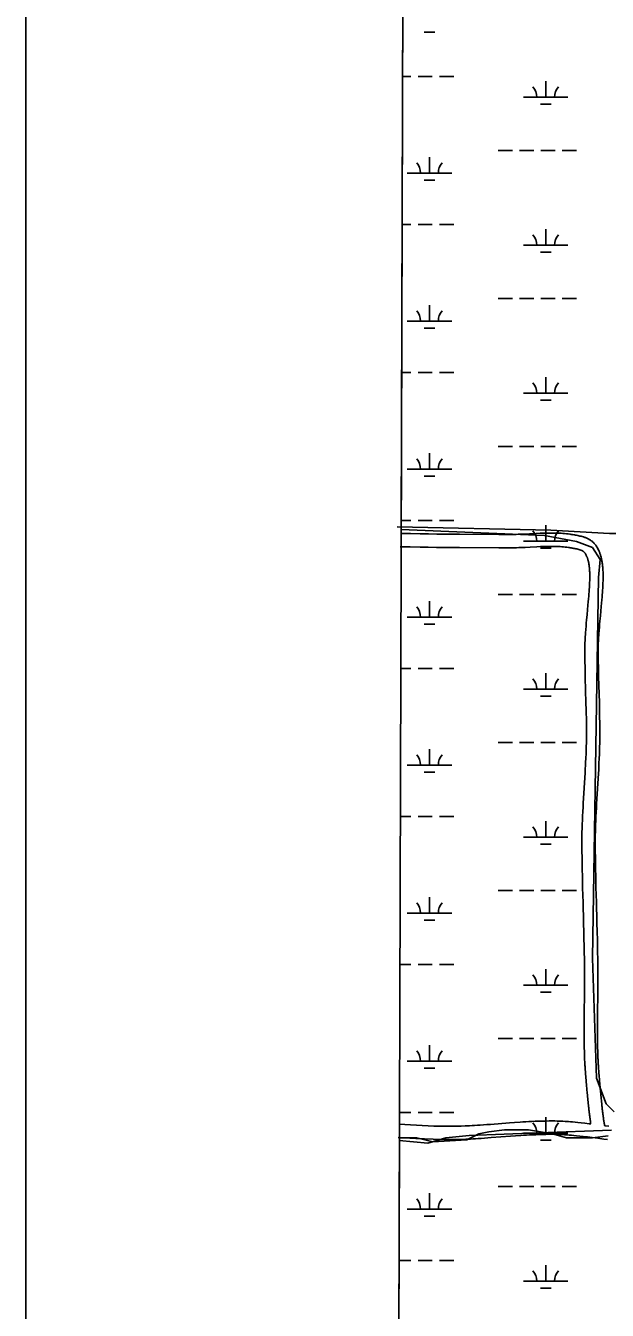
# Model space of a CAD drawing. Extents: x 3177185 to 3215018, y 812988 to 838321.
# Drawn here: x 3180518 to 3181825, y 820269 to 823157 of the extents above; entities that cross this region are included whole.
import ezdxf

# ---------------------------------------------------------------- set-up
doc = ezdxf.new("R2010")
doc.units = 0
for name, color, linetype in [('V-ANNO-SYMB', 7, 'Continuous'), ('V-GRID-FRAM', 7, 'Continuous'), ('V-ROAD-CNTR', 7, 'Continuous'), ('V-SITE-VEGE', 7, 'Continuous'), ('V-TOPO-SHOR', 7, 'Continuous'), ('V-WETL-SWMP', 7, 'Continuous')]:
    doc.layers.add(name, color=color, linetype=linetype)

msp = doc.modelspace()

# ---------------------------------------------------------------- linework, layer by layer
at = {"layer": 'V-ANNO-SYMB'}
msp.add_lwpolyline([(3180518.1, 814196), (3213601.3, 814196), (3213601.3, 837112.6), (3180518.1, 837112.6), (3180518.1, 814196)], dxfattribs=at)
at = {"layer": 'V-GRID-FRAM'}
msp.add_lwpolyline([(3181402.4, 836586.1), (3212801.6, 836513), (3212767.2, 818326.1), (3181352.2, 818399.3), (3181402.4, 836586.1)], dxfattribs=at)
at = {"layer": 'V-ROAD-CNTR'}
for points in [[(3181749, 822012.6), (3181746.7, 822012.9), (3181744.4, 822013.3), (3181742.1, 822013.6), (3181737.8, 822014.2), (3181733.5, 822014.7), (3181729.3, 822015.1), (3181725.3, 822015.4), (3181721.5, 822015.7), (3181717.8, 822015.9), (3181714.2, 822016), (3181710.7, 822016.1), (3181707.3, 822016.2), (3181704.1, 822016.3), (3181700.9, 822016.3), (3181694.8, 822016.3), (3181689.2, 822016.2), (3181683.9, 822016.1), (3181678.9, 822015.9), (3181674.3, 822015.7), (3181665.7, 822015.3), (3181650.8, 822014.5), (3181639.7, 822014), (3181631.4, 822013.6), (3181625.3, 822013.4), (3181620.7, 822013.3), (3181617.3, 822013.2), (3181612.1, 822013.2), (3181607, 822013.2), (3181581.7, 822013.3), (3181493.2, 822013.6), (3181471.2, 822013.7), (3181454.6, 822013.9), (3181442.2, 822014), (3181423.6, 822014.3), (3181414.3, 822014.4), (3181405, 822014.6), (3181382.7, 822015.1), (3181360.4, 822015.5)], [(3181805.4, 821773.1), (3181805.6, 821777.5), (3181805.8, 821781.7), (3181806.1, 821785.8), (3181806.3, 821789.8), (3181806.9, 821797.5), (3181807.5, 821804.7), (3181808.1, 821811.5), (3181808.6, 821817.9), (3181809.8, 821829.9), (3181811.8, 821851.1), (3181812.6, 821859), (3181813.2, 821866.1), (3181813.7, 821872.2), (3181814.1, 821877.6), (3181814.5, 821882.3), (3181814.8, 821886.5), (3181815.2, 821893.7), (3181815.5, 821899.2), (3181815.6, 821903.3), (3181815.8, 821909.5), (3181816, 821915.6), (3181816, 821918.4), (3181816, 821921.1), (3181816, 821923.9), (3181815.9, 821926.6), (3181815.8, 821929.2), (3181815.7, 821931.9), (3181815.5, 821934.4), (3181815.4, 821936.9), (3181815.2, 821939.4), (3181814.9, 821941.8), (3181814.7, 821944.2), (3181814.4, 821946.4), (3181814.1, 821948.6), (3181813.7, 821950.8), (3181813.4, 821952.9), (3181813, 821954.9), (3181812.6, 821956.9), (3181812.2, 821958.8), (3181811.8, 821960.6), (3181811.3, 821962.4), (3181810.9, 821964.1), (3181810.4, 821965.7), (3181809.9, 821967.3), (3181809.4, 821968.9), (3181808.9, 821970.4), (3181808.4, 821971.8), (3181807.9, 821973.2), (3181807.3, 821974.5), (3181806.8, 821975.8), (3181806.2, 821977.1), (3181805.1, 821979.4), (3181804, 821981.6), (3181802.8, 821983.6), (3181801.7, 821985.5), (3181800.5, 821987.2), (3181799.4, 821988.8), (3181798.3, 821990.3), (3181797.2, 821991.6), (3181796.1, 821992.9), (3181795.1, 821994), (3181794.1, 821995), (3181793.1, 821996), (3181792.1, 821996.8), (3181791.1, 821997.7), (3181789.4, 821999.1), (3181787.8, 822000.3), (3181786.3, 822001.3), (3181785, 822002.1), (3181783.8, 822002.8), (3181782.6, 822003.4), (3181780.8, 822004.3), (3181779.3, 822004.9), (3181778.1, 822005.4), (3181776.4, 822006.1), (3181774.7, 822006.6), (3181771.9, 822007.4), (3181769.2, 822008.2), (3181766.5, 822008.9), (3181763.9, 822009.5), (3181761.3, 822010.1), (3181758.8, 822010.7), (3181756.3, 822011.2), (3181753.8, 822011.7), (3181751.4, 822012.1), (3181749.1, 822012.5)], [(3181744.1, 821983), (3181742, 821983.3), (3181740, 821983.6), (3181738.1, 821983.9), (3181734.1, 821984.4), (3181730.4, 821984.8), (3181726.7, 821985.2), (3181723.1, 821985.5), (3181719.6, 821985.7), (3181716.3, 821985.9), (3181713, 821986.1), (3181709.8, 821986.2), (3181706.7, 821986.2), (3181703.7, 821986.3), (3181700.8, 821986.3), (3181695.1, 821986.3), (3181689.8, 821986.2), (3181684.8, 821986.1), (3181680, 821985.9), (3181675.6, 821985.7), (3181667.2, 821985.4), (3181652.3, 821984.6), (3181641.1, 821984), (3181632.6, 821983.6), (3181626.2, 821983.4), (3181621.4, 821983.3), (3181617.7, 821983.2), (3181612.3, 821983.2), (3181606.9, 821983.2), (3181581.6, 821983.3), (3181493.1, 821983.6), (3181470.9, 821983.7), (3181454.3, 821983.9), (3181441.8, 821984), (3181423.1, 821984.3), (3181413.8, 821984.4), (3181404.4, 821984.6), (3181382.1, 821985.1), (3181359.7, 821985.6)], [(3181775.4, 821774.6), (3181775.6, 821779), (3181775.9, 821783.4), (3181776.1, 821787.7), (3181776.4, 821791.8), (3181777, 821799.8), (3181777.6, 821807.2), (3181778.2, 821814.2), (3181778.8, 821820.7), (3181779.9, 821832.8), (3181782, 821853.9), (3181782.7, 821861.8), (3181783.3, 821868.6), (3181783.8, 821874.6), (3181784.2, 821879.8), (3181784.6, 821884.4), (3181784.8, 821888.4), (3181785.2, 821895.3), (3181785.5, 821900.6), (3181785.7, 821904.4), (3181785.8, 821910.3), (3181786, 821916.1), (3181786, 821918.6), (3181786, 821921), (3181786, 821923.4), (3181785.9, 821925.7), (3181785.8, 821928), (3181785.7, 821930.3), (3181785.6, 821932.5), (3181785.5, 821934.6), (3181785.3, 821936.7), (3181785.1, 821938.7), (3181784.9, 821940.6), (3181784.6, 821942.5), (3181784.4, 821944.3), (3181784.1, 821946), (3181783.9, 821947.6), (3181783.6, 821949.2), (3181783.3, 821950.7), (3181782.9, 821952.1), (3181782.6, 821953.5), (3181782.3, 821954.8), (3181782, 821956), (3181781.6, 821957.2), (3181781.3, 821958.3), (3181780.9, 821959.4), (3181780.6, 821960.4), (3181780.3, 821961.3), (3181779.9, 821962.2), (3181779.6, 821963.1), (3181779.2, 821963.9), (3181778.9, 821964.6), (3181778.2, 821966.1), (3181777.6, 821967.3), (3181777, 821968.4), (3181776.4, 821969.4), (3181775.8, 821970.3), (3181775.3, 821971), (3181774.7, 821971.7), (3181774.2, 821972.3), (3181773.8, 821972.8), (3181773.4, 821973.3), (3181772.9, 821973.7), (3181772.5, 821974.1), (3181772.2, 821974.4), (3181771.9, 821974.7), (3181771.2, 821975.3), (3181770.6, 821975.7), (3181770.1, 821976), (3181769.6, 821976.3), (3181769.2, 821976.6), (3181768.9, 821976.7), (3181768.2, 821977.1), (3181767.6, 821977.3), (3181767.3, 821977.4), (3181766.7, 821977.7), (3181765.9, 821977.9), (3181763.7, 821978.6), (3181761.4, 821979.2), (3181759.1, 821979.8), (3181756.9, 821980.4), (3181754.6, 821980.9), (3181752.5, 821981.4), (3181750.3, 821981.8), (3181748.2, 821982.2), (3181746.1, 821982.6), (3181744, 821983)], [(3181775.7, 820812.1), (3181775.5, 820814.8), (3181775.3, 820817.2), (3181775.2, 820819.4), (3181775.1, 820821.5), (3181775, 820823.4), (3181774.9, 820825.2), (3181774.8, 820826.9), (3181774.7, 820828.4), (3181774.5, 820831.2), (3181774.4, 820833.6), (3181774.3, 820835.6), (3181774.2, 820837.4), (3181774.2, 820838.9), (3181774.1, 820840.2), (3181774, 820842.4), (3181774, 820844), (3181774, 820845.2), (3181773.9, 820846.9), (3181773.9, 820848.6), (3181773.7, 820861.7), (3181773.6, 820874.1), (3181773.5, 820885.7), (3181773.5, 820896.5), (3181773.5, 820906.7), (3181773.6, 820925.7), (3181774, 820992.1), (3181774.1, 821008.6), (3181774.1, 821021.1), (3181774.1, 821030.3), (3181774, 821044.3), (3181773.8, 821058.2), (3181773.6, 821074.3), (3181773.3, 821089.5), (3181773, 821103.6), (3181772.7, 821116.9), (3181772, 821141.9), (3181770.8, 821185.7), (3181769.9, 821218.5), (3181769.4, 821243.2), (3181769, 821261.7), (3181768.7, 821275.6), (3181768.6, 821286), (3181768.4, 821301.6), (3181768.3, 821317.3), (3181768.3, 821324.5), (3181768.3, 821331.5), (3181768.4, 821338.3), (3181768.5, 821344.8), (3181768.7, 821351.2), (3181768.9, 821357.3), (3181769.1, 821363.2), (3181769.3, 821369), (3181769.8, 821380.1), (3181770.3, 821390.5), (3181770.8, 821400.3), (3181771.3, 821409.4), (3181775.5, 821477.5), (3181776, 821486), (3181776.4, 821493.4), (3181776.7, 821499.9), (3181777.2, 821511.2), (3181777.6, 821519.7), (3181777.8, 821526), (3181778.1, 821535.5), (3181778.3, 821545.1), (3181778.4, 821551.4), (3181778.4, 821557.5), (3181778.5, 821563.4), (3181778.5, 821569.2), (3181778.5, 821580.3), (3181778.4, 821590.8), (3181778.3, 821600.7), (3181778.1, 821609.9), (3181777.9, 821618.5), (3181777.5, 821634.8), (3181775.9, 821691.9), (3181775.6, 821706.2), (3181775.4, 821717), (3181775.2, 821725), (3181775, 821737.1), (3181774.9, 821749.3), (3181774.9, 821754.7), (3181775, 821759.9), (3181775.1, 821764.9), (3181775.2, 821769.8), (3181775.4, 821774.4)], [(3181805.6, 820814.2), (3181805.4, 820816.8), (3181805.3, 820819.1), (3181805.1, 820821.3), (3181805, 820823.4), (3181804.9, 820825.2), (3181804.8, 820827), (3181804.7, 820828.5), (3181804.6, 820830), (3181804.5, 820832.7), (3181804.4, 820835), (3181804.3, 820837), (3181804.2, 820838.7), (3181804.2, 820840.1), (3181804.1, 820841.3), (3181804, 820843.4), (3181804, 820844.9), (3181803.9, 820846), (3181803.9, 820847.6), (3181803.9, 820849.1), (3181803.7, 820862.1), (3181803.6, 820874.3), (3181803.5, 820885.8), (3181803.5, 820896.5), (3181803.5, 820906.6), (3181803.6, 820925.5), (3181804, 820991.9), (3181804.1, 821008.6), (3181804.1, 821021.1), (3181804.1, 821030.5), (3181804, 821044.5), (3181803.8, 821058.6), (3181803.6, 821074.8), (3181803.3, 821090.1), (3181803, 821104.3), (3181802.7, 821117.7), (3181802, 821142.7), (3181800.8, 821186.5), (3181799.9, 821219.3), (3181799.3, 821243.9), (3181799, 821262.3), (3181798.7, 821276.1), (3181798.6, 821286.4), (3181798.4, 821301.9), (3181798.3, 821317.4), (3181798.3, 821324.4), (3181798.3, 821331.2), (3181798.4, 821337.8), (3181798.5, 821344.2), (3181798.7, 821350.3), (3181798.9, 821356.3), (3181799.1, 821362.2), (3181799.3, 821367.8), (3181799.7, 821378.7), (3181800.2, 821389), (3181800.8, 821398.6), (3181801.3, 821407.6), (3181805.5, 821475.8), (3181806, 821484.3), (3181806.4, 821491.8), (3181806.7, 821498.4), (3181807.2, 821509.9), (3181807.6, 821518.5), (3181807.8, 821525), (3181808.1, 821534.8), (3181808.3, 821544.5), (3181808.4, 821551), (3181808.4, 821557.2), (3181808.5, 821563.3), (3181808.5, 821569.2), (3181808.5, 821580.5), (3181808.4, 821591.1), (3181808.2, 821601.1), (3181808.1, 821610.4), (3181807.9, 821619.2), (3181807.5, 821635.6), (3181805.9, 821692.7), (3181805.6, 821706.9), (3181805.4, 821717.6), (3181805.2, 821725.5), (3181805, 821737.5), (3181804.9, 821749.4), (3181804.9, 821754.5), (3181805, 821759.4), (3181805.1, 821764.1), (3181805.2, 821768.7), (3181805.4, 821773.3)], [(3181788.3, 820688.1), (3181788, 820689.7), (3181787.8, 820691.3), (3181787.5, 820693), (3181787.3, 820694.8), (3181787, 820696.5), (3181786.8, 820698.3), (3181786.6, 820700.1), (3181786.3, 820702), (3181786.1, 820703.8), (3181785.8, 820705.7), (3181785.6, 820707.6), (3181785.4, 820709.5), (3181785.1, 820711.4), (3181784.9, 820713.3), (3181784.7, 820715.3), (3181784.4, 820717.2), (3181784.2, 820719.1), (3181784, 820721), (3181783.8, 820722.9), (3181783.6, 820724.8), (3181783.4, 820726.8), (3181783, 820730.5), (3181782.6, 820734.3), (3181782.2, 820738), (3181781.8, 820741.6), (3181781.4, 820745.2), (3181781.1, 820748.7), (3181780.7, 820752.1), (3181780.1, 820758.7), (3181779.5, 820765), (3181778.5, 820776.8), (3181778, 820782), (3181777.6, 820786.8), (3181777.2, 820791.3), (3181776.9, 820795.5), (3181776.6, 820799.3), (3181776.3, 820802.9), (3181776.1, 820806.2), (3181775.9, 820809.3), (3181775.7, 820812.1)], [(3181819.6, 820684.1), (3181819.2, 820685.6), (3181819.2, 820685.9), (3181819.1, 820686.2), (3181819, 820686.6), (3181818.9, 820687), (3181818.8, 820687.5), (3181818.8, 820688), (3181818.7, 820688.5), (3181818.6, 820689), (3181818.4, 820689.6), (3181818.3, 820690.2), (3181818.2, 820690.8), (3181818.1, 820691.5), (3181818, 820692.1), (3181817.9, 820692.8), (3181817.8, 820693.6), (3181817.7, 820694.3), (3181817.5, 820695.8), (3181817.2, 820697.3), (3181817, 820699), (3181816.8, 820700.6), (3181816.5, 820702.3), (3181816.3, 820704.1), (3181816.1, 820705.8), (3181815.8, 820707.6), (3181815.6, 820709.4), (3181815.4, 820711.3), (3181815.1, 820713.1), (3181814.9, 820715), (3181814.7, 820716.9), (3181814.5, 820718.8), (3181814.2, 820720.6), (3181814, 820722.5), (3181813.8, 820724.4), (3181813.6, 820726.3), (3181813.4, 820728.2), (3181813.2, 820730), (3181812.8, 820733.8), (3181812.4, 820737.5), (3181812, 820741.1), (3181811.6, 820744.7), (3181811.3, 820748.2), (3181810.9, 820751.6), (3181810.6, 820755), (3181810, 820761.5), (3181809.4, 820767.7), (3181808.3, 820779.4), (3181807.9, 820784.5), (3181807.5, 820789.3), (3181807.1, 820793.7), (3181806.8, 820797.8), (3181806.5, 820801.6), (3181806.3, 820805.1), (3181806, 820808.4), (3181805.8, 820811.4), (3181805.6, 820814.2)], [(3181784.5, 820688.6), (3181775, 820689.7), (3181766.7, 820690.7), (3181759.4, 820691.5), (3181753, 820692.1), (3181747.3, 820692.6), (3181742.4, 820693), (3181738.1, 820693.4), (3181734.3, 820693.6), (3181730.9, 820693.8), (3181725.1, 820694.2), (3181720.7, 820694.4), (3181717.4, 820694.5), (3181712.4, 820694.6), (3181707.5, 820694.7), (3181703.1, 820694.7), (3181698.9, 820694.7), (3181694.6, 820694.7), (3181686.4, 820694.6), (3181678.4, 820694.4), (3181670.7, 820694.2), (3181663.2, 820693.9), (3181655.9, 820693.6), (3181648.9, 820693.2), (3181642.1, 820692.9), (3181635.6, 820692.5), (3181629.2, 820692.1), (3181616.9, 820691.2), (3181605.4, 820690.4), (3181562.5, 820687.1), (3181554.5, 820686.5), (3181547, 820686), (3181539.9, 820685.5), (3181533.4, 820685.1), (3181527.2, 820684.7), (3181521.4, 820684.4), (3181516, 820684.1), (3181511, 820683.8), (3181506.2, 820683.6), (3181497.3, 820683.3), (3181489.6, 820683), (3181482.8, 820682.9), (3181476.9, 820682.8), (3181471.7, 820682.7), (3181467.2, 820682.7), (3181463.2, 820682.7), (3181456.3, 820682.8), (3181451.1, 820682.9), (3181447.2, 820683), (3181441.4, 820683.2), (3181435.5, 820683.4), (3181396.3, 820685.3), (3181357.1, 820687.2)], [(3181788.3, 820688.1), (3181784.6, 820688.6)], [(3181829, 820683), (3181821.6, 820683.9), (3181819.6, 820684.1)], [(3181780.9, 820658.8), (3181771.5, 820659.9), (3181763.4, 820660.9), (3181756.3, 820661.6), (3181750.1, 820662.2), (3181744.7, 820662.7), (3181740, 820663.1), (3181735.9, 820663.4), (3181732.3, 820663.7), (3181729.2, 820663.9), (3181723.6, 820664.2), (3181719.5, 820664.4), (3181716.4, 820664.5), (3181711.8, 820664.6), (3181707.2, 820664.7), (3181703, 820664.7), (3181698.9, 820664.7), (3181694.9, 820664.7), (3181686.9, 820664.6), (3181679.2, 820664.4), (3181671.7, 820664.2), (3181664.4, 820663.9), (3181657.3, 820663.6), (3181650.5, 820663.3), (3181643.8, 820662.9), (3181637.4, 820662.5), (3181631.2, 820662.1), (3181619, 820661.3), (3181607.6, 820660.5), (3181564.7, 820657.2), (3181556.6, 820656.6), (3181549.1, 820656.1), (3181541.9, 820655.6), (3181535.3, 820655.1), (3181529, 820654.8), (3181523.1, 820654.4), (3181517.6, 820654.1), (3181512.4, 820653.9), (3181507.5, 820653.6), (3181498.4, 820653.3), (3181490.4, 820653), (3181483.4, 820652.9), (3181477.3, 820652.8), (3181471.9, 820652.7), (3181467.2, 820652.7), (3181463, 820652.7), (3181455.8, 820652.8), (3181450.4, 820652.9), (3181446.3, 820653), (3181440.2, 820653.2), (3181434.2, 820653.5), (3181394.9, 820655.4), (3181355.6, 820657.3)], [(3181825.5, 820653.2), (3181817.9, 820654.1), (3181803.8, 820655.9), (3181791.6, 820657.5), (3181780.8, 820658.8)]]:
    msp.add_lwpolyline(points, dxfattribs=at)
at = {"layer": 'V-SITE-VEGE'}
for p, q in [((3181362.2, 822024.4), (3181380.6, 828682.7)), ((3181684.3, 822010.8), (3181362.2, 822024.4)), ((3181756, 821997.4), (3181684.3, 822010.8)), ((3181791.8, 821983.9), (3181756, 821997.4)), ((3181809.7, 821957), (3181791.8, 821983.9)), ((3181805.3, 821916.7), (3181809.7, 821957)), ((3181791.8, 821060.3), (3181805.3, 821916.7)), ((3181800.8, 820791.2), (3181791.8, 821060.3)), ((3181823.2, 820733), (3181800.8, 820791.2)), ((3181841.1, 820715), (3181823.2, 820733)), ((3181353.8, 818982.6), (3181358.4, 820657.1)), ((3181358.4, 820657.1), (3181361.7, 820656.7)), ((3181361.7, 820656.7), (3181397.5, 820656.7)), ((3181397.5, 820656.7), (3181433.4, 820647.8)), ((3181433.4, 820647.8), (3181509.5, 820652.3)), ((3181509.5, 820652.3), (3181536.4, 820665.7)), ((3181536.4, 820665.7), (3181558.8, 820670.2)), ((3181558.8, 820670.2), (3181594.7, 820674.7)), ((3181594.7, 820674.7), (3181648.4, 820674.7)), ((3181648.4, 820674.7), (3181702.2, 820665.7)), ((3181702.2, 820665.7), (3181733.6, 820656.7)), ((3181733.6, 820656.7), (3181791.8, 820656.7)), ((3181791.8, 820656.7), (3181827.7, 820661.2))]:
    msp.add_line(p, q, dxfattribs=at)
at = {"layer": 'V-TOPO-SHOR'}
for points in [[(3182789.5, 821290.9), (3182813.5, 821369.7), (3182776.8, 821413.8), (3182725.5, 821479.8), (3182637.4, 821538.5), (3182608.1, 821589.9), (3182571.4, 821633.9), (3182542, 821677.9), (3182498, 821722), (3182476, 821758.6), (3182454, 821810), (3182424.6, 821883.4), (3182409.9, 821920.1), (3182380.6, 821971.4), (3182255.9, 822022.8), (3182043.1, 822000.8), (3181991.7, 822008.1), (3181903.6, 822015.5), (3181830.3, 822015.5), (3181698.2, 822022.8), (3181353.3, 822030.1)], [(3181835.1, 820674), (3181672.1, 820668.1), (3181515, 820662.3), (3181462.6, 820656.5), (3181421.9, 820644.9), (3181357.9, 820650.7)]]:
    msp.add_lwpolyline(points, dxfattribs=at)
at = {"layer": 'V-WETL-SWMP'}
for p, q in [((3181356.6, 820021.1), (3181367.7, 824021.8)), ((3181413.6, 823142.4), (3181437.6, 823142.4)), ((3181365, 823042.4), (3181384.1, 823042.4)), ((3181400.1, 823042.4), (3181432.1, 823042.4)), ((3181448.1, 823042.4), (3181480.1, 823042.4)), ((3181687, 822996), (3181687, 823032)), ((3181637, 822996), (3181737, 822996)), ((3181675, 822980.6), (3181699, 822980.6)), ((3181580.1, 822875.9), (3181612.1, 822875.9)), ((3181628.1, 822875.9), (3181660.1, 822875.9)), ((3181676.1, 822875.9), (3181708.1, 822875.9)), ((3181724.1, 822875.9), (3181756.1, 822875.9)), ((3181425.6, 822825.2), (3181425.6, 822861.2)), ((3181375.6, 822825.2), (3181475.6, 822825.2)), ((3181413.6, 822809.8), (3181437.6, 822809.8)), ((3181364.1, 822709.8), (3181384.1, 822709.8)), ((3181400.1, 822709.8), (3181432.1, 822709.8)), ((3181448.1, 822709.8), (3181480.1, 822709.8)), ((3181687, 822663.3), (3181687, 822699.3)), ((3181637, 822663.3), (3181737, 822663.3)), ((3181675, 822647.9), (3181699, 822647.9)), ((3181580.1, 822543.3), (3181612.1, 822543.3)), ((3181628.1, 822543.3), (3181660.1, 822543.3)), ((3181676.1, 822543.3), (3181708.1, 822543.3)), ((3181724.1, 822543.3), (3181756.1, 822543.3)), ((3181425.6, 822492.5), (3181425.6, 822528.5)), ((3181375.6, 822492.5), (3181475.6, 822492.5)), ((3181413.6, 822477.1), (3181437.6, 822477.1)), ((3181363.2, 822377.1), (3181384.1, 822377.1)), ((3181400.1, 822377.1), (3181432.1, 822377.1)), ((3181448.1, 822377.1), (3181480.1, 822377.1)), ((3181687, 822330.6), (3181687, 822366.6)), ((3181637, 822330.6), (3181737, 822330.6)), ((3181675, 822315.2), (3181699, 822315.2)), ((3181425.6, 822159.8), (3181425.6, 822195.8)), ((3181580.1, 822210.6), (3181612.1, 822210.6)), ((3181628.1, 822210.6), (3181660.1, 822210.6)), ((3181676.1, 822210.6), (3181708.1, 822210.6)), ((3181724.1, 822210.6), (3181756.1, 822210.6)), ((3181375.6, 822159.8), (3181475.6, 822159.8)), ((3181413.6, 822144.4), (3181437.6, 822144.4)), ((3181362.2, 822044.4), (3181384.1, 822044.4)), ((3181400.1, 822044.4), (3181432.1, 822044.4)), ((3181448.1, 822044.4), (3181480.1, 822044.4)), ((3181687, 821998), (3181687, 822034)), ((3181637, 821998), (3181737, 821998)), ((3181675, 821982.5), (3181699, 821982.5)), ((3181580.1, 821877.9), (3181612.1, 821877.9)), ((3181628.1, 821877.9), (3181660.1, 821877.9)), ((3181676.1, 821877.9), (3181708.1, 821877.9)), ((3181724.1, 821877.9), (3181756.1, 821877.9)), ((3181425.6, 821827.2), (3181425.6, 821863.2)), ((3181375.6, 821827.2), (3181475.6, 821827.2)), ((3181413.6, 821811.7), (3181437.6, 821811.7)), ((3181361.3, 821711.7), (3181384.1, 821711.7)), ((3181400.1, 821711.7), (3181432.1, 821711.7)), ((3181448.1, 821711.7), (3181480.1, 821711.7)), ((3181687, 821665.3), (3181687, 821701.3)), ((3181637, 821665.3), (3181737, 821665.3)), ((3181675, 821649.9), (3181699, 821649.9)), ((3181425.6, 821494.5), (3181425.6, 821530.5)), ((3181580.1, 821545.2), (3181612.1, 821545.2)), ((3181628.1, 821545.2), (3181660.1, 821545.2)), ((3181676.1, 821545.2), (3181708.1, 821545.2)), ((3181724.1, 821545.2), (3181756.1, 821545.2)), ((3181375.6, 821494.5), (3181475.6, 821494.5)), ((3181413.6, 821479.1), (3181437.6, 821479.1)), ((3181360.4, 821379.1), (3181384.1, 821379.1)), ((3181400.1, 821379.1), (3181432.1, 821379.1)), ((3181448.1, 821379.1), (3181480.1, 821379.1)), ((3181687, 821332.6), (3181687, 821368.6)), ((3181637, 821332.6), (3181737, 821332.6)), ((3181675, 821317.2), (3181699, 821317.2)), ((3181580.1, 821212.6), (3181612.1, 821212.6)), ((3181628.1, 821212.6), (3181660.1, 821212.6)), ((3181676.1, 821212.6), (3181708.1, 821212.6)), ((3181724.1, 821212.6), (3181756.1, 821212.6)), ((3181425.6, 821161.8), (3181425.6, 821197.8)), ((3181375.6, 821161.8), (3181475.6, 821161.8)), ((3181413.6, 821146.4), (3181437.6, 821146.4)), ((3181359.5, 821046.4), (3181384.1, 821046.4)), ((3181400.1, 821046.4), (3181432.1, 821046.4)), ((3181448.1, 821046.4), (3181480.1, 821046.4)), ((3181687, 820999.9), (3181687, 821035.9)), ((3181637, 820999.9), (3181737, 820999.9)), ((3181675, 820984.5), (3181699, 820984.5)), ((3181425.6, 820829.1), (3181425.6, 820865.1)), ((3181580.1, 820879.9), (3181612.1, 820879.9)), ((3181628.1, 820879.9), (3181660.1, 820879.9)), ((3181676.1, 820879.9), (3181708.1, 820879.9)), ((3181724.1, 820879.9), (3181756.1, 820879.9)), ((3181375.6, 820829.1), (3181475.6, 820829.1)), ((3181413.6, 820813.7), (3181437.6, 820813.7)), ((3181358.6, 820713.7), (3181384.1, 820713.7)), ((3181400.1, 820713.7), (3181432.1, 820713.7)), ((3181448.1, 820713.7), (3181480.1, 820713.7)), ((3181687, 820667.3), (3181687, 820703.3)), ((3181637, 820667.3), (3181737, 820667.3)), ((3181675, 820651.8), (3181699, 820651.8)), ((3181580.1, 820547.2), (3181612.1, 820547.2)), ((3181628.1, 820547.2), (3181660.1, 820547.2)), ((3181676.1, 820547.2), (3181708.1, 820547.2)), ((3181724.1, 820547.2), (3181756.1, 820547.2)), ((3181425.6, 820496.5), (3181425.6, 820532.5)), ((3181375.6, 820496.5), (3181475.6, 820496.5)), ((3181413.6, 820481), (3181437.6, 820481)), ((3181357.6, 820381), (3181384.1, 820381)), ((3181400.1, 820381), (3181432.1, 820381)), ((3181448.1, 820381), (3181480.1, 820381)), ((3181687, 820334.6), (3181687, 820370.6)), ((3181637, 820334.6), (3181737, 820334.6)), ((3181675, 820319.2), (3181699, 820319.2))]:
    msp.add_line(p, q, dxfattribs=at)
for centre, start, end in [((3181631.7, 822996.5), 359.2282, 40.7718), ((3181742.2, 822996.5), 139.2282, 180.7718), ((3181370.3, 822825.7), 359.2282, 40.7718), ((3181480.8, 822825.7), 139.2282, 180.7718), ((3181631.7, 822663.8), 359.2282, 40.7718), ((3181742.2, 822663.8), 139.2282, 180.7718), ((3181370.3, 822493), 359.2282, 40.7718), ((3181480.8, 822493), 139.2282, 180.7718), ((3181631.7, 822331.1), 359.2282, 40.7718), ((3181742.2, 822331.1), 139.2282, 180.7718), ((3181370.3, 822160.3), 359.2282, 40.7718), ((3181480.8, 822160.3), 139.2282, 180.7718), ((3181631.7, 821998.4), 359.2282, 40.7718), ((3181742.2, 821998.4), 139.2282, 180.7718), ((3181370.3, 821827.6), 359.2282, 40.7718), ((3181480.8, 821827.6), 139.2282, 180.7718), ((3181631.7, 821665.8), 359.2282, 40.7718), ((3181742.2, 821665.8), 139.2282, 180.7718), ((3181370.3, 821495), 359.2282, 40.7718), ((3181480.8, 821495), 139.2282, 180.7718), ((3181631.7, 821333.1), 359.2282, 40.7718), ((3181742.2, 821333.1), 139.2282, 180.7718), ((3181370.3, 821162.3), 359.2282, 40.7718), ((3181480.8, 821162.3), 139.2282, 180.7718), ((3181631.7, 821000.4), 359.2282, 40.7718), ((3181742.2, 821000.4), 139.2282, 180.7718), ((3181370.3, 820829.6), 359.2282, 40.7718), ((3181480.8, 820829.6), 139.2282, 180.7718), ((3181631.7, 820667.7), 359.2282, 40.7718), ((3181742.2, 820667.7), 139.2282, 180.7718), ((3181370.3, 820496.9), 359.2282, 40.7718), ((3181480.8, 820496.9), 139.2282, 180.7718), ((3181631.7, 820335.1), 359.2282, 40.7718), ((3181742.2, 820335.1), 139.2282, 180.7718)]:
    msp.add_arc(centre, 35.2, start, end, dxfattribs=at)

doc.saveas('drawing.dxf')
